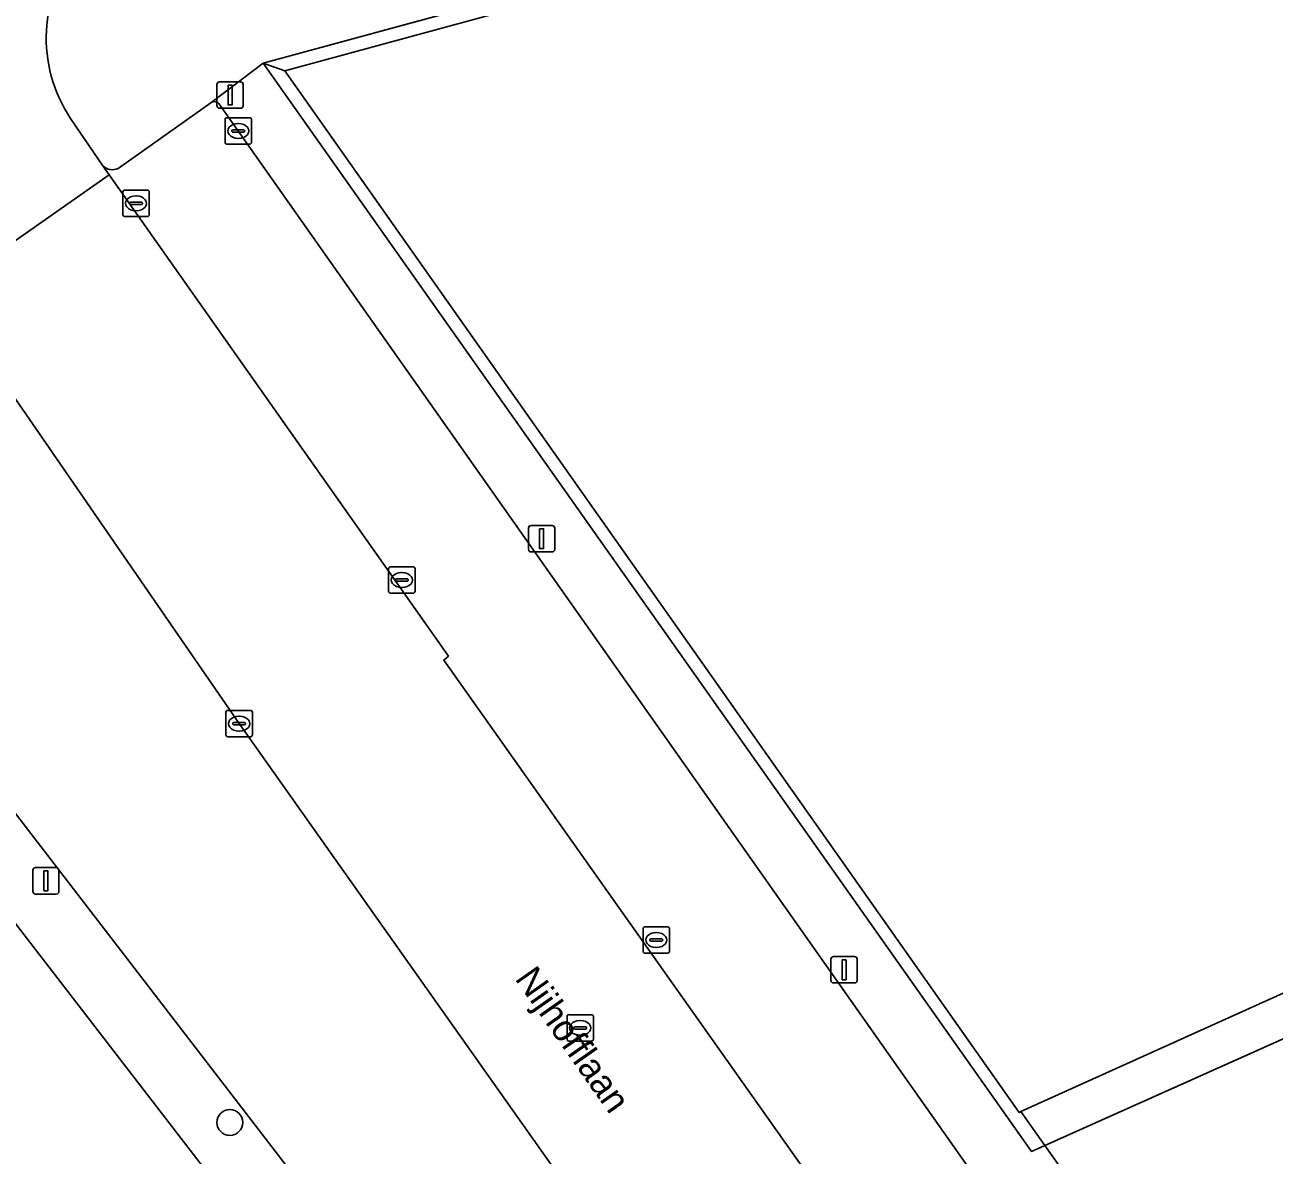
# Model space of a CAD drawing. Extents: x 159352 to 160617, y 385888 to 387323.
# Drawn here: x 160220.18 to 160267.44, y 386815.46 to 386858.2 of the extents above; entities that cross this region are included whole.
import ezdxf

# ---------------------------------------------------------------- set-up
doc = ezdxf.new("R2010")
doc.units = 0
for name, color, linetype in [('IMGEO_Boom', 7, 'Continuous'), ('IMGEO_Erf', 7, 'Continuous'), ('IMGEO_Kolk', 7, 'Continuous'), ('IMGEO_Lichtmast', 7, 'Continuous'), ('IMGEO_Openbare_ruimte_label', 7, 'Continuous'), ('IMGEO_Pand', 7, 'Continuous'), ('IMGEO_Pand_overbouw', 7, 'Continuous'), ('IMGEO_Parkeervlak_open', 7, 'Continuous'), ('IMGEO_Rijbaan_lokaal_gesloten', 7, 'Continuous'), ('IMGEO_Rioolput', 7, 'Continuous'), ('IMGEO_Voetpad_open', 7, 'Continuous')]:
    doc.layers.add(name, color=color, linetype=linetype)

msp = doc.modelspace()

# ---------------------------------------------------------------- linework, layer by layer
at = {"layer": 'IMGEO_Boom'}
msp.add_circle((160227.932, 386816.692), 0.489, dxfattribs=at)
at = {"layer": 'IMGEO_Erf'}
msp.add_lwpolyline([(160256.827, 386776.212), (160250.397, 386784.573), (160218.611, 386825.768), (160207.026, 386840.842)], dxfattribs=at)
at = {"layer": 'IMGEO_Kolk'}
for p, q in [((160227.751, 386853.766), (160227.751, 386854.618)), ((160227.826, 386854.692), (160228.678, 386854.692)), ((160228.239, 386854.472), (160228.264, 386854.472)), ((160228.752, 386854.618), (160228.752, 386853.766)), ((160228.01, 386854.186), (160228.01, 386854.198)), ((160228.448, 386854.149), (160228.05, 386854.149)), ((160228.053, 386854.235), (160228.451, 386854.235)), ((160228.262, 386853.912), (160228.237, 386853.912)), ((160228.494, 386854.198), (160228.494, 386854.186)), ((160228.678, 386853.692), (160227.826, 386853.692)), ((160223.957, 386851.954), (160224.809, 386851.954)), ((160223.882, 386851.028), (160223.882, 386851.88)), ((160224.141, 386851.448), (160224.141, 386851.46)), ((160224.184, 386851.497), (160224.582, 386851.497)), ((160224.37, 386851.734), (160224.395, 386851.734)), ((160224.625, 386851.46), (160224.625, 386851.448)), ((160224.883, 386851.88), (160224.883, 386851.028)), ((160224.579, 386851.411), (160224.181, 386851.411)), ((160224.393, 386851.174), (160224.368, 386851.174)), ((160224.809, 386850.954), (160223.957, 386850.954)), ((160233.94, 386836.782), (160233.94, 386837.634)), ((160234.015, 386837.708), (160234.867, 386837.708)), ((160234.242, 386837.251), (160234.64, 386837.251)), ((160234.428, 386837.488), (160234.453, 386837.488)), ((160234.941, 386837.634), (160234.941, 386836.782)), ((160234.199, 386837.202), (160234.199, 386837.214)), ((160234.637, 386837.165), (160234.239, 386837.165)), ((160234.451, 386836.928), (160234.426, 386836.928)), ((160234.683, 386837.214), (160234.683, 386837.202)), ((160234.867, 386836.708), (160234.015, 386836.708)), ((160227.784, 386831.35), (160227.784, 386832.202)), ((160227.859, 386832.276), (160228.711, 386832.276)), ((160228.272, 386832.056), (160228.297, 386832.056)), ((160228.785, 386832.202), (160228.785, 386831.35)), ((160228.043, 386831.77), (160228.043, 386831.782)), ((160228.481, 386831.733), (160228.083, 386831.733)), ((160228.086, 386831.819), (160228.484, 386831.819)), ((160228.527, 386831.782), (160228.527, 386831.77)), ((160228.711, 386831.276), (160227.859, 386831.276)), ((160228.295, 386831.496), (160228.27, 386831.496)), ((160243.568, 386823.167), (160243.568, 386824.019)), ((160243.643, 386824.093), (160244.495, 386824.093)), ((160244.569, 386824.019), (160244.569, 386823.167)), ((160243.827, 386823.587), (160243.827, 386823.599)), ((160244.265, 386823.55), (160243.867, 386823.55)), ((160243.87, 386823.636), (160244.268, 386823.636)), ((160244.056, 386823.873), (160244.081, 386823.873)), ((160244.311, 386823.599), (160244.311, 386823.587)), ((160244.495, 386823.093), (160243.643, 386823.093)), ((160244.079, 386823.313), (160244.054, 386823.313))]:
    msp.add_line(p, q, dxfattribs=at)
for points in [[(160227.751, 386853.766), (160227.751, 386854.618)], [(160227.826, 386854.692), (160228.678, 386854.692)], [(160228.752, 386854.618), (160228.752, 386853.766)], [(160228.678, 386853.692), (160227.826, 386853.692)], [(160223.957, 386851.954), (160224.809, 386851.954)], [(160223.882, 386851.028), (160223.882, 386851.88)], [(160224.883, 386851.88), (160224.883, 386851.028)], [(160224.809, 386850.954), (160223.957, 386850.954)], [(160233.94, 386836.782), (160233.94, 386837.634)], [(160234.015, 386837.708), (160234.867, 386837.708)], [(160234.941, 386837.634), (160234.941, 386836.782)], [(160234.867, 386836.708), (160234.015, 386836.708)], [(160227.784, 386831.35), (160227.784, 386832.202)], [(160227.859, 386832.276), (160228.711, 386832.276)], [(160228.785, 386832.202), (160228.785, 386831.35)], [(160228.711, 386831.276), (160227.859, 386831.276)], [(160243.568, 386823.167), (160243.568, 386824.019)], [(160243.643, 386824.093), (160244.495, 386824.093)], [(160244.569, 386824.019), (160244.569, 386823.167)], [(160244.495, 386823.093), (160243.643, 386823.093)]]:
    msp.add_lwpolyline(points, dxfattribs=at)
for centre, radius, start, end in [((160227.828, 386854.616), 0.0765, 91.552, 178.448), ((160227.828, 386854.616), 0.0765, 91.552, 178.448), ((160228.676, 386854.616), 0.0765, 1.552, 88.448), ((160228.676, 386854.616), 0.0765, 1.552, 88.448), ((160228.05, 386854.195), 0.0403, 85.8775, 175.7526), ((160228.047, 386854.185), 0.0366, 178.938, 274.7102), ((160228.451, 386854.192), 0.043, 264.8664, 352.4533), ((160228.455, 386854.197), 0.0386, 1.7309, 96.639), ((160227.828, 386853.768), 0.0765, 181.552, 268.448), ((160227.828, 386853.768), 0.0765, 181.552, 268.448), ((160228.676, 386853.768), 0.0765, 271.552, 358.448), ((160228.676, 386853.768), 0.0765, 271.552, 358.448), ((160223.959, 386851.878), 0.0765, 91.552, 178.448), ((160223.959, 386851.878), 0.0765, 91.552, 178.448), ((160224.807, 386851.878), 0.0765, 1.552, 88.448), ((160224.807, 386851.878), 0.0765, 1.552, 88.448), ((160224.181, 386851.457), 0.0403, 85.8775, 175.7526), ((160224.178, 386851.447), 0.0366, 178.938, 274.7102), ((160224.582, 386851.454), 0.043, 264.8664, 352.4533), ((160224.586, 386851.459), 0.0386, 1.7309, 96.639), ((160223.959, 386851.03), 0.0765, 181.552, 268.448), ((160223.959, 386851.03), 0.0765, 181.552, 268.448), ((160224.807, 386851.03), 0.0765, 271.552, 358.448), ((160224.807, 386851.03), 0.0765, 271.552, 358.448), ((160234.017, 386837.632), 0.0765, 91.552, 178.448), ((160234.017, 386837.632), 0.0765, 91.552, 178.448), ((160234.239, 386837.211), 0.0403, 85.8775, 175.7526), ((160234.644, 386837.213), 0.0386, 1.7309, 96.639), ((160234.865, 386837.632), 0.0765, 1.552, 88.448), ((160234.865, 386837.632), 0.0765, 1.552, 88.448), ((160234.017, 386836.784), 0.0765, 181.552, 268.448), ((160234.017, 386836.784), 0.0765, 181.552, 268.448), ((160234.236, 386837.201), 0.0366, 178.938, 274.7102), ((160234.64, 386837.208), 0.043, 264.8664, 352.4533), ((160234.865, 386836.784), 0.0765, 271.552, 358.448), ((160234.865, 386836.784), 0.0765, 271.552, 358.448), ((160227.861, 386832.2), 0.0765, 91.552, 178.448), ((160227.861, 386832.2), 0.0765, 91.552, 178.448), ((160228.709, 386832.2), 0.0765, 1.552, 88.448), ((160228.709, 386832.2), 0.0765, 1.552, 88.448), ((160228.083, 386831.779), 0.0403, 85.8775, 175.7526), ((160228.08, 386831.769), 0.0366, 178.938, 274.7102), ((160228.484, 386831.776), 0.043, 264.8664, 352.4533), ((160228.488, 386831.781), 0.0386, 1.7309, 96.639), ((160227.861, 386831.352), 0.0765, 181.552, 268.448), ((160227.861, 386831.352), 0.0765, 181.552, 268.448), ((160228.709, 386831.352), 0.0765, 271.552, 358.448), ((160228.709, 386831.352), 0.0765, 271.552, 358.448), ((160243.645, 386824.017), 0.0765, 91.552, 178.448), ((160243.645, 386824.017), 0.0765, 91.552, 178.448), ((160244.493, 386824.017), 0.0765, 1.552, 88.448), ((160244.493, 386824.017), 0.0765, 1.552, 88.448), ((160243.867, 386823.596), 0.0403, 85.8775, 175.7526), ((160243.864, 386823.586), 0.0366, 178.938, 274.7102), ((160244.268, 386823.593), 0.043, 264.8664, 352.4533), ((160244.272, 386823.598), 0.0386, 1.7309, 96.639), ((160243.645, 386823.169), 0.0765, 181.552, 268.448), ((160243.645, 386823.169), 0.0765, 181.552, 268.448), ((160244.493, 386823.169), 0.0765, 271.552, 358.448), ((160244.493, 386823.169), 0.0765, 271.552, 358.448)]:
    msp.add_arc(centre, radius, start, end, dxfattribs=at)
for centre, major_axis, ratio, start_param, end_param in [((160228.238, 386854.192), (-0.387, 0.002), 0.722429, 4.712389, 7.853982), ((160228.263, 386854.192), (-0.39, 0.002), 0.717154, 1.570796, 4.712389), ((160224.369, 386851.454), (-0.387, 0.002), 0.722429, 4.712389, 7.853982), ((160224.394, 386851.454), (-0.39, 0.002), 0.717154, 1.570796, 4.712389), ((160234.427, 386837.208), (-0.387, 0.002), 0.722429, 4.712389, 7.853982), ((160234.452, 386837.208), (-0.39, 0.002), 0.717154, 1.570796, 4.712389), ((160228.271, 386831.776), (-0.387, 0.002), 0.722429, 4.712389, 7.853982), ((160228.296, 386831.776), (-0.39, 0.002), 0.717154, 1.570796, 4.712389), ((160244.055, 386823.593), (-0.387, 0.002), 0.722429, 4.712389, 7.853982), ((160244.08, 386823.593), (-0.39, 0.002), 0.717154, 1.570796, 4.712389)]:
    msp.add_ellipse(centre, major_axis=major_axis, ratio=ratio, start_param=start_param, end_param=end_param, dxfattribs=at)
at = {"layer": 'IMGEO_Lichtmast'}
for p, q in [((160227.446, 386855.15), (160227.446, 386855.95)), ((160227.446, 386855.95), (160227.446, 386855.15)), ((160227.546, 386856.05), (160228.336, 386856.05)), ((160228.336, 386856.05), (160227.546, 386856.05)), ((160228.436, 386855.95), (160228.436, 386855.15)), ((160228.436, 386855.15), (160228.436, 386855.95)), ((160228.336, 386855.05), (160227.546, 386855.05)), ((160227.546, 386855.05), (160228.336, 386855.05)), ((160239.234, 386838.369), (160239.234, 386839.169)), ((160239.234, 386839.169), (160239.234, 386838.369)), ((160239.334, 386839.269), (160240.124, 386839.269)), ((160240.124, 386839.269), (160239.334, 386839.269)), ((160240.224, 386839.169), (160240.224, 386838.369)), ((160240.224, 386838.369), (160240.224, 386839.169)), ((160240.124, 386838.269), (160239.334, 386838.269)), ((160239.334, 386838.269), (160240.124, 386838.269)), ((160220.476, 386825.43), (160220.476, 386826.23)), ((160220.476, 386826.23), (160220.476, 386825.43)), ((160220.576, 386826.33), (160221.366, 386826.33)), ((160221.366, 386826.33), (160220.576, 386826.33)), ((160221.466, 386826.23), (160221.466, 386825.43)), ((160221.466, 386825.43), (160221.466, 386826.23)), ((160221.366, 386825.33), (160220.576, 386825.33)), ((160220.576, 386825.33), (160221.366, 386825.33)), ((160250.679, 386822.067), (160250.679, 386822.867)), ((160250.679, 386822.867), (160250.679, 386822.067)), ((160250.779, 386822.967), (160251.569, 386822.967)), ((160251.569, 386822.967), (160250.779, 386822.967)), ((160251.669, 386822.867), (160251.669, 386822.067)), ((160251.669, 386822.067), (160251.669, 386822.867)), ((160251.569, 386821.967), (160250.779, 386821.967)), ((160250.779, 386821.967), (160251.569, 386821.967))]:
    msp.add_line(p, q, dxfattribs=at)
for points in [[(160227.866, 386855.925), (160228.016, 386855.925), (160228.016, 386855.175), (160227.866, 386855.175), (160227.866, 386855.925)], [(160239.654, 386839.144), (160239.804, 386839.144), (160239.804, 386838.394), (160239.654, 386838.394), (160239.654, 386839.144)], [(160220.896, 386826.205), (160221.046, 386826.205), (160221.046, 386825.455), (160220.896, 386825.455), (160220.896, 386826.205)], [(160251.099, 386822.842), (160251.249, 386822.842), (160251.249, 386822.092), (160251.099, 386822.092), (160251.099, 386822.842)]]:
    msp.add_lwpolyline(points, dxfattribs=at)
for centre, start, end in [((160227.546, 386855.95), 90, 180), ((160227.546, 386855.95), 90, 180), ((160228.336, 386855.95), 0, 90), ((160228.336, 386855.95), 360, 90), ((160227.546, 386855.15), 180, 270), ((160227.546, 386855.15), 180, 270), ((160228.336, 386855.15), 270, 0), ((160228.336, 386855.15), 270, 0), ((160239.334, 386839.169), 90, 180), ((160239.334, 386839.169), 90, 180), ((160240.124, 386839.169), 0, 90), ((160240.124, 386839.169), 360, 90), ((160239.334, 386838.369), 180, 270), ((160239.334, 386838.369), 180, 270), ((160240.124, 386838.369), 270, 0), ((160240.124, 386838.369), 270, 0), ((160220.576, 386826.23), 90, 180), ((160220.576, 386826.23), 90, 180), ((160221.366, 386826.23), 0, 90), ((160221.366, 386826.23), 360, 90), ((160220.576, 386825.43), 180, 270), ((160220.576, 386825.43), 180, 270), ((160221.366, 386825.43), 270, 0), ((160221.366, 386825.43), 270, 0), ((160250.779, 386822.867), 90, 180), ((160250.779, 386822.867), 90, 180), ((160251.569, 386822.867), 0, 90), ((160251.569, 386822.867), 360, 90), ((160250.779, 386822.067), 180, 270), ((160250.779, 386822.067), 180, 270), ((160251.569, 386822.067), 270, 0), ((160251.569, 386822.067), 270, 0)]:
    msp.add_arc(centre, 0.1, start, end, dxfattribs=at)
at = {"layer": 'IMGEO_Pand'}
msp.add_lwpolyline([(160309.971, 386840.549), (160310.415, 386840.748), (160322.24, 386825.67), (160332.809, 386833.995), (160328.35, 386839.665), (160323.317, 386846.065), (160300.148, 386875.527), (160230.009, 386856.467), (160257.798, 386817.075), (160257.857, 386817.102), (160298.853, 386835.586)], close=True, dxfattribs=at)
at = {"layer": 'IMGEO_Pand_overbouw'}
msp.add_lwpolyline([(160332.809, 386833.995), (160333.236, 386834.332), (160300.325, 386876.093), (160229.196, 386856.75), (160258.265, 386815.596), (160285.771, 386827.895), (160286.626, 386826.7), (160301.289, 386833.308), (160298.853, 386835.586), (160257.857, 386817.102), (160257.798, 386817.075), (160230.009, 386856.467), (160300.148, 386875.527), (160323.317, 386846.065), (160328.35, 386839.665)], close=True, dxfattribs=at)
at = {"layer": 'IMGEO_Parkeervlak_open'}
for points in [[(160227.213, 386855.259), (160223.702, 386852.773)], [(160260.732, 386808.119), (160227.545, 386855.195)], [(160223.132, 386852.874), (160223.368, 386852.537), (160236.204, 386834.329), (160236.028, 386834.178), (160269.007, 386787.577), (160271.417, 386784.481)], [(160262.235, 386783.604), (160262.334, 386783.678), (160228.285, 386831.776), (160218.928, 386845.33), (160218.11, 386844.703), (160211.275, 386839.465), (160212.866, 386837.395), (160232.331, 386812.111)]]:
    msp.add_lwpolyline(points, dxfattribs=at)
for centre, radius, start, end in [((160227.348, 386855.069), 0.234, 32.7409, 125.4368), ((160223.489, 386853.227), 0.502, 224.7203, 295.1835)]:
    msp.add_arc(centre, radius, start, end, dxfattribs=at)
at = {"layer": 'IMGEO_Rijbaan_lokaal_gesloten'}
msp.add_lwpolyline([(160215.457, 386850.217), (160216.969, 386848.053), (160223.368, 386852.537), (160223.132, 386852.874), (160221.907, 386854.662)], dxfattribs=at)
msp.add_lwpolyline([(160269.007, 386787.577), (160236.028, 386834.178), (160236.204, 386834.329), (160223.368, 386852.537), (160216.969, 386848.053), (160218.928, 386845.33), (160228.285, 386831.776), (160262.334, 386783.678), (160262.235, 386783.604), (160263.451, 386781.727), (160264.889, 386779.764), (160271.48, 386784.425), (160271.417, 386784.481)], close=True, dxfattribs=at)
msp.add_arc((160226.454, 386857.706), 5.471, 140.5638, 213.7982, dxfattribs=at)
at = {"layer": 'IMGEO_Rioolput'}
for p, q in [((160240.766, 386820.769), (160241.618, 386820.769)), ((160240.691, 386819.843), (160240.691, 386820.695)), ((160240.95, 386820.263), (160240.95, 386820.275)), ((160240.993, 386820.312), (160241.391, 386820.312)), ((160241.179, 386820.549), (160241.204, 386820.549)), ((160241.434, 386820.275), (160241.434, 386820.263)), ((160241.692, 386820.695), (160241.692, 386819.843)), ((160241.618, 386819.769), (160240.766, 386819.769)), ((160241.388, 386820.226), (160240.99, 386820.226)), ((160241.202, 386819.989), (160241.177, 386819.989))]:
    msp.add_line(p, q, dxfattribs=at)
for points in [[(160240.766, 386820.769), (160241.618, 386820.769)], [(160240.691, 386819.843), (160240.691, 386820.695)], [(160241.692, 386820.695), (160241.692, 386819.843)], [(160241.618, 386819.769), (160240.766, 386819.769)]]:
    msp.add_lwpolyline(points, dxfattribs=at)
for centre, radius, start, end in [((160240.768, 386820.693), 0.0765, 91.552, 178.448), ((160240.768, 386820.693), 0.0765, 91.552, 178.448), ((160241.616, 386820.693), 0.0765, 1.552, 88.448), ((160241.616, 386820.693), 0.0765, 1.552, 88.448), ((160240.99, 386820.272), 0.0403, 85.8775, 175.7526), ((160240.987, 386820.262), 0.0366, 178.938, 274.7102), ((160241.391, 386820.269), 0.043, 264.8664, 352.4533), ((160241.395, 386820.274), 0.0386, 1.7309, 96.639), ((160240.768, 386819.845), 0.0765, 181.552, 268.448), ((160240.768, 386819.845), 0.0765, 181.552, 268.448), ((160241.616, 386819.845), 0.0765, 271.552, 358.448), ((160241.616, 386819.845), 0.0765, 271.552, 358.448)]:
    msp.add_arc(centre, radius, start, end, dxfattribs=at)
for centre, major_axis, ratio, start_param, end_param in [((160241.178, 386820.269), (-0.387, 0.002), 0.722429, 4.712389, 7.853982), ((160241.203, 386820.269), (-0.39, 0.002), 0.717154, 1.570796, 4.712389)]:
    msp.add_ellipse(centre, major_axis=major_axis, ratio=ratio, start_param=start_param, end_param=end_param, dxfattribs=at)
at = {"layer": 'IMGEO_Voetpad_open'}
for points in [[(160223.702, 386852.773), (160227.213, 386855.259), (160227.213, 386855.26), (160229.196, 386856.75), (160236.114, 386858.631), (160235.72, 386860.076), (160233.728, 386866.892), (160233.321, 386868.533), (160232.606, 386870.876), (160230.383, 386881.704), (160231.191, 386881.919)], [(160229.196, 386856.75), (160227.213, 386855.26), (160227.213, 386855.259)], [(160275.031, 386787.485), (160278.472, 386788.069), (160258.767, 386815.82), (160258.265, 386815.596), (160229.196, 386856.75)], [(160227.545, 386855.195), (160260.732, 386808.119)], [(160221.907, 386854.662), (160223.132, 386852.874)], [(160232.331, 386812.111), (160212.866, 386837.395), (160211.275, 386839.465), (160207.026, 386840.842), (160218.611, 386825.768), (160250.397, 386784.573), (160256.827, 386776.212), (160264.889, 386779.764), (160263.451, 386781.727)]]:
    msp.add_lwpolyline(points, dxfattribs=at)
for points in [[(160300.148, 386875.527), (160300.325, 386876.093), (160236.114, 386858.631), (160229.196, 386856.75), (160230.009, 386856.467)], [(160230.009, 386856.467), (160229.196, 386856.75), (160258.265, 386815.596), (160258.767, 386815.82), (160257.857, 386817.102), (160257.798, 386817.075)], [(160278.472, 386788.069), (160324.252, 386823.266), (160322.24, 386825.67), (160321.871, 386825.379), (160309.971, 386840.549), (160298.853, 386835.586), (160301.289, 386833.308), (160286.626, 386826.7), (160285.771, 386827.895), (160258.767, 386815.82)], [(160258.767, 386815.82), (160285.771, 386827.895), (160286.626, 386826.7), (160301.289, 386833.308), (160298.853, 386835.586), (160257.857, 386817.102)]]:
    msp.add_lwpolyline(points, close=True, dxfattribs=at)
for centre, radius, start, end in [((160226.454, 386857.706), 5.471, 140.5638, 213.7982), ((160227.348, 386855.069), 0.234, 32.7409, 125.4368), ((160223.489, 386853.227), 0.502, 224.7203, 295.1835)]:
    msp.add_arc(centre, radius, start, end, dxfattribs=at)

# ---------------------------------------------------------------- texts
at = {"layer": 'IMGEO_Openbare_ruimte_label'}
msp.add_text('Nijhofflaan', height=1, rotation=305.1047, dxfattribs=at).set_placement((160238.693, 386822.127))

doc.saveas('drawing.dxf')
